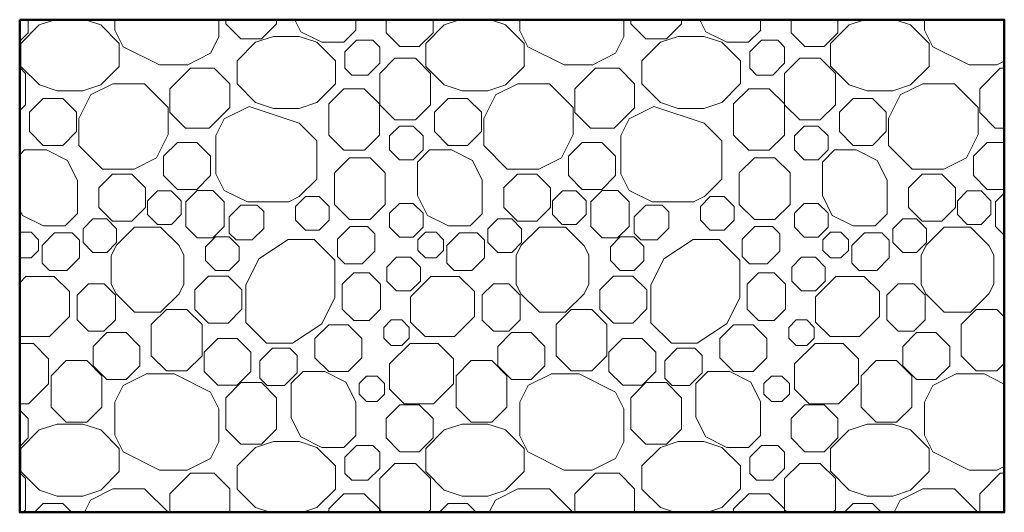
# Model space of a CAD drawing. Header units: millimetres. Extents: x -33711 to 544341, y -222428 to 596511.
# Tile 350 of 656: x 250765 to 252769, y -5319 to -4317. Entities that reach past the tile are written whole.
import ezdxf

# ---------------------------------------------------------------- set-up
doc = ezdxf.new("R2010")
doc.units = ezdxf.units.MM
doc.layers.add('IN_C_TLUSTA', color=5, linetype='Continuous', lineweight=50)
doc.layers.add('IN_SRAFY', color=8, linetype='Continuous', lineweight=9)

msp = doc.modelspace()

# ---------------------------------------------------------------- hatches: boundary and pattern name
at = {"layer": 'IN_SRAFY'}
h = msp.add_hatch(dxfattribs=at)
h.set_pattern_fill('LIAPOR', color=256, scale=62.5, pattern_type=2)
h.set_pattern_definition([(90, (276942, 16702), (-824.122, 3e-13), [28.284, -795.838]), (90, (276873.7, 16702), (-824.122, 3e-13), [28.284, -795.838]), (180, (276922, 16750.3), (-3e-13, -824.122), [28.284, -795.838]), (180, (276922, 16682), (-3e-13, -824.122), [28.284, -795.838]), (135, (276942, 16730.3), (-824.122, 4e-07), [28.284, -1137.2]), (135, (276893.7, 16682.04), (-824.122, 4e-07), [28.284, -1137.2]), (225, (276942, 16702.04), (-4e-07, -824.122), [28.284, -1137.2]), (225, (276893.7, 16750.3), (-4e-07, -824.122), [28.284, -1137.2]), (90, (276640.8, 16713.5), (-824.122, 3e-13), [28.284, -795.838]), (90, (276572.5, 16713.5), (-824.122, 3e-13), [28.284, -795.838]), (180, (276620.8, 16761.8), (-3e-13, -824.122), [28.284, -795.838]), (180, (276620.8, 16693.5), (-3e-13, -824.122), [28.284, -795.838]), (135, (276640.8, 16741.8), (-824.122, 4e-07), [28.284, -1137.2]), (135, (276592.5, 16693.54), (-824.122, 4e-07), [28.284, -1137.2]), (225, (276640.8, 16713.54), (-4e-07, -824.122), [28.284, -1137.2]), (225, (276592.5, 16761.8), (-4e-07, -824.122), [28.284, -1137.2]), (90, (276758.7, 17444.15), (-824.122, 3e-13), [28.284, -795.838]), (90, (276690.45, 17444.15), (-824.122, 3e-13), [28.284, -795.838]), (180, (276738.7, 17424.15), (-3e-13, -824.122), [28.284, -795.838]), (180, (276738.7, 17492.4), (-3e-13, -824.122), [28.284, -795.838]), (135, (276758.74, 17472.43), (-824.122, 4e-07), [28.284, -1137.2]), (135, (276710.45, 17424.15), (-824.122, 4e-07), [28.284, -1137.2]), (225, (276758.74, 17444.15), (-4e-07, -824.122), [28.284, -1137.2]), (225, (276710.45, 17492.43), (-4e-07, -824.122), [28.284, -1137.2]), (90, (276309.1, 16687.96), (-824.122, 3e-13), [28.284, -795.838]), (90, (276240.8, 16687.96), (-824.122, 3e-13), [28.284, -795.838]), (180, (276289.1, 16667.96), (-3e-13, -824.122), [28.284, -795.838]), (180, (276289.1, 16736.2), (-3e-13, -824.122), [28.284, -795.838]), (135, (276309.1, 16716.24), (-824.122, 4e-07), [28.284, -1137.2]), (135, (276260.8, 16667.96), (-824.122, 4e-07), [28.284, -1137.2]), (225, (276309.1, 16687.96), (-4e-07, -824.122), [28.284, -1137.2]), (225, (276260.8, 16736.24), (-4e-07, -824.122), [28.284, -1137.2]), (90, (276309.1, 16845.2), (-824.122, 3e-13), [28.284, -795.838]), (90, (276240.8, 16845.2), (-824.122, 3e-13), [28.284, -795.838]), (180, (276289.1, 16825.2), (-3e-13, -824.122), [28.284, -795.838]), (180, (276289.1, 16893.5), (-3e-13, -824.122), [28.284, -795.838]), (135, (276309.1, 16873.5), (-824.122, 4e-07), [28.284, -1137.2]), (135, (276260.8, 16825.2), (-824.122, 4e-07), [28.284, -1137.2]), (225, (276309.1, 16845.2), (-4e-07, -824.122), [28.284, -1137.2]), (225, (276260.8, 16893.5), (-4e-07, -824.122), [28.284, -1137.2]), (90, (276303.5, 17402.5), (-824.122, 3e-13), [28.284, -795.838]), (90, (276235.2, 17402.5), (-824.122, 3e-13), [28.284, -795.838]), (180, (276283.5, 17382.5), (-3e-13, -824.122), [28.284, -795.838]), (180, (276283.5, 17450.8), (-3e-13, -824.122), [28.284, -795.838]), (135, (276303.5, 17430.76), (-824.122, 4e-07), [28.284, -1137.2]), (135, (276255.24, 17382.5), (-824.122, 4e-07), [28.284, -1137.2]), (225, (276303.5, 17402.5), (-4e-07, -824.122), [28.284, -1137.2]), (225, (276255.24, 17450.76), (-4e-07, -824.122), [28.284, -1137.2]), (90, (276509.4, 17480.7), (-824.122, 3e-13), [28.284, -795.838]), (90, (276441.1, 17480.7), (-824.122, 3e-13), [28.284, -795.838]), (180, (276489.4, 17460.7), (-3e-13, -824.122), [28.284, -795.838]), (180, (276489.4, 17529), (-3e-13, -824.122), [28.284, -795.838]), (135, (276509.4, 17509), (-824.122, 4e-07), [28.284, -1137.2]), (135, (276461.1, 17460.7), (-824.122, 4e-07), [28.284, -1137.2]), (225, (276509.4, 17480.7), (-4e-07, -824.122), [28.284, -1137.2]), (225, (276461.1, 17529), (-4e-07, -824.122), [28.284, -1137.2]), (90, (277054.8, 17172.4), (-824.122, 3e-13), [21.534, -802.588]), (90, (277002.8, 17172.4), (-824.122, 3e-13), [21.534, -802.588]), (180, (277039.6, 17157.2), (-3e-13, -824.122), [21.534, -802.588]), (180, (277039.6, 17209.2), (-3e-13, -824.122), [21.534, -802.588]), (135, (277054.8, 17193.97), (9e-07, 824.122), [21.534, -1143.95]), (135, (277018.03, 17157.2), (9e-07, 824.122), [21.534, -1143.95]), (225, (277054.8, 17172.43), (-824.122, 9e-07), [21.534, -1143.95]), (225, (277018.03, 17209.2), (-824.122, 9e-07), [21.534, -1143.95]), (90, (276281.05, 17286.6), (-824.122, 3e-13), [21.534, -802.588]), (90, (276229.1, 17286.6), (-824.122, 3e-13), [21.534, -802.588]), (180, (276265.8, 17271.4), (-3e-13, -824.122), [21.534, -802.588]), (180, (276265.8, 17323.4), (-3e-13, -824.122), [21.534, -802.588]), (135, (276281.05, 17308.15), (9e-07, 824.122), [21.534, -1143.95]), (135, (276244.3, 17271.4), (9e-07, 824.122), [21.534, -1143.95]), (225, (276281.05, 17286.6), (-824.122, 9e-07), [21.534, -1143.95]), (225, (276244.3, 17323.4), (-824.122, 9e-07), [21.534, -1143.95]), (90, (276350.7, 17464.95), (-824.122, 3e-13), [21.534, -802.588]), (90, (276298.7, 17464.95), (-824.122, 3e-13), [21.534, -802.588]), (180, (276335.5, 17449.7), (-3e-13, -824.122), [21.534, -802.588]), (180, (276335.5, 17501.7), (-3e-13, -824.122), [21.534, -802.588]), (135, (276350.7, 17486.5), (9e-07, 824.122), [21.534, -1143.95]), (135, (276313.9, 17449.7), (9e-07, 824.122), [21.534, -1143.95]), (225, (276350.7, 17464.95), (-824.122, 9e-07), [21.534, -1143.95]), (225, (276313.9, 17501.7), (-824.122, 9e-07), [21.534, -1143.95]), (90, (276700.6, 16792.8), (-824.122, 3e-13), [39.537, -784.585]), (90, (276605.2, 16792.8), (-824.122, 3e-13), [39.537, -784.585]), (180, (276672.7, 16764.85), (-3e-13, -824.122), [39.537, -784.585]), (180, (276672.7, 16860.3), (-3e-13, -824.122), [39.537, -784.585]), (135, (276700.64, 16832.35), (-824.122, -4e-07), [39.537, -1125.948]), (135, (276633.15, 16764.85), (-824.122, -4e-07), [39.537, -1125.948]), (225, (276700.64, 16792.8), (4e-07, -824.122), [39.537, -1125.948]), (225, (276633.15, 16860.3), (4e-07, -824.122), [39.537, -1125.948]), (90, (276568.55, 16728.2), (-824.122, 3e-13), [39.537, -784.585]), (90, (276473.1, 16728.2), (-824.122, 3e-13), [39.537, -784.585]), (180, (276540.6, 16700.2), (-3e-13, -824.122), [39.537, -784.585]), (180, (276540.6, 16795.7), (-3e-13, -824.122), [39.537, -784.585]), (135, (276568.55, 16767.73), (-824.122, -4e-07), [39.537, -1125.948]), (135, (276501.05, 16700.24), (-824.122, -4e-07), [39.537, -1125.948]), (225, (276568.55, 16728.2), (4e-07, -824.122), [39.537, -1125.948]), (225, (276501.05, 16795.7), (4e-07, -824.122), [39.537, -1125.948]), (90, (276427.7, 16882.3), (-824.122, 3e-13), [39.537, -784.585]), (90, (276332.2, 16882.3), (-824.122, 3e-13), [39.537, -784.585]), (180, (276399.7, 16854.4), (-3e-13, -824.122), [39.537, -784.585]), (180, (276399.7, 16949.8), (-3e-13, -824.122), [39.537, -784.585]), (135, (276427.7, 16921.87), (-824.122, -4e-07), [39.537, -1125.948]), (135, (276360.2, 16854.4), (-824.122, -4e-07), [39.537, -1125.948]), (225, (276427.7, 16882.33), (4e-07, -824.122), [39.537, -1125.948]), (225, (276360.2, 16949.8), (4e-07, -824.122), [39.537, -1125.948]), (90, (277008.6, 17246.2), (-824.122, 3e-13), [39.537, -784.585]), (90, (276913.2, 17246.2), (-824.122, 3e-13), [39.537, -784.585]), (180, (276980.66, 17218.2), (-3e-13, -824.122), [39.537, -784.585]), (180, (276980.66, 17313.65), (-3e-13, -824.122), [39.537, -784.585]), (135, (277008.6, 17285.7), (-824.122, -4e-07), [39.537, -1125.948]), (135, (276941.1, 17218.2), (-824.122, -4e-07), [39.537, -1125.948]), (225, (277008.6, 17246.16), (4e-07, -824.122), [39.537, -1125.948]), (225, (276941.1, 17313.65), (4e-07, -824.122), [39.537, -1125.948]), (90, (276782.8, 17218.44), (-824.122, 3e-13), [39.537, -784.585]), (90, (276687.4, 17218.44), (-824.122, 3e-13), [39.537, -784.585]), (180, (276754.86, 17190.5), (-3e-13, -824.122), [39.537, -784.585]), (180, (276754.86, 17285.9), (-3e-13, -824.122), [39.537, -784.585]), (135, (276782.8, 17258), (-824.122, -4e-07), [39.537, -1125.948]), (135, (276715.3, 17190.5), (-824.122, -4e-07), [39.537, -1125.948]), (225, (276782.8, 17218.44), (4e-07, -824.122), [39.537, -1125.948]), (225, (276715.3, 17285.94), (4e-07, -824.122), [39.537, -1125.948]), (90, (276764.15, 17345), (-824.122, 3e-13), [39.537, -784.585]), (90, (276668.7, 17345), (-824.122, 3e-13), [39.537, -784.585]), (180, (276736.2, 17317), (-3e-13, -824.122), [39.537, -784.585]), (180, (276736.2, 17412.5), (-3e-13, -824.122), [39.537, -784.585]), (135, (276764.15, 17384.5), (-824.122, -4e-07), [39.537, -1125.948]), (135, (276696.66, 17317), (-824.122, -4e-07), [39.537, -1125.948]), (225, (276764.15, 17345), (4e-07, -824.122), [39.537, -1125.948]), (225, (276696.66, 17412.47), (4e-07, -824.122), [39.537, -1125.948]), (90, (276556.8, 17230.14), (-824.122, 3e-13), [39.537, -784.585]), (90, (276461.4, 17230.14), (-824.122, 3e-13), [39.537, -784.585]), (180, (276528.9, 17202.2), (-3e-13, -824.122), [39.537, -784.585]), (180, (276528.9, 17297.6), (-3e-13, -824.122), [39.537, -784.585]), (135, (276556.84, 17269.7), (-824.122, -4e-07), [39.537, -1125.948]), (135, (276489.35, 17202.2), (-824.122, -4e-07), [39.537, -1125.948]), (225, (276556.84, 17230.14), (4e-07, -824.122), [39.537, -1125.948]), (225, (276489.35, 17297.64), (4e-07, -824.122), [39.537, -1125.948]), (90, (276329.3, 17083.4), (-824.122, 3e-13), [39.537, -784.585]), (90, (276233.9, 17083.4), (-824.122, 3e-13), [39.537, -784.585]), (180, (276301.4, 17055.4), (-3e-13, -824.122), [39.537, -784.585]), (180, (276301.4, 17150.85), (-3e-13, -824.122), [39.537, -784.585]), (135, (276329.3, 17122.9), (-824.122, -4e-07), [39.537, -1125.948]), (135, (276261.8, 17055.4), (-824.122, -4e-07), [39.537, -1125.948]), (225, (276329.3, 17083.36), (4e-07, -824.122), [39.537, -1125.948]), (225, (276261.8, 17150.85), (4e-07, -824.122), [39.537, -1125.948]), (90, (276324.05, 16937), (-824.122, 3e-13), [63.766, -760.356]), (90, (276220.8, 16937), (-824.122, 3e-13), [63.766, -760.356]), (180, (276293.3, 16906.25), (-3e-13, -824.122), [41.783, -782.34]), (180, (276293.3, 17031.5), (-3e-13, -824.122), [41.783, -782.34]), (135, (276324.05, 17000.74), (-824.122, -4e-07), [43.451, -1122.033]), (135, (276251.54, 16906.25), (-824.122, -4e-07), [43.451, -1122.033]), (225, (276324.05, 16937), (4e-07, -824.122), [43.451, -1122.033]), (225, (276251.54, 17031.47), (4e-07, -824.122), [43.451, -1122.033]), (90, (277055.9, 16734.4), (-824.122, 3e-13), [63.766, -760.356]), (90, (276952.7, 16734.4), (-824.122, 3e-13), [63.766, -760.356]), (180, (277025.2, 16703.7), (-3e-13, -824.122), [41.783, -782.34]), (180, (277025.2, 16828.9), (-3e-13, -824.122), [41.783, -782.34]), (135, (277055.94, 16798.17), (-824.122, -4e-07), [43.451, -1122.033]), (135, (276983.4, 16703.7), (-824.122, -4e-07), [43.451, -1122.033]), (225, (277055.94, 16734.4), (4e-07, -824.122), [43.451, -1122.033]), (225, (276983.4, 16828.9), (4e-07, -824.122), [43.451, -1122.033]), (90, (277044.35, 16875.1), (-824.122, 3e-13), [63.766, -760.356]), (90, (276941.1, 16875.1), (-824.122, 3e-13), [63.766, -760.356]), (180, (277013.6, 16844.4), (-3e-13, -824.122), [41.783, -782.34]), (180, (277013.6, 16969.6), (-3e-13, -824.122), [41.783, -782.34]), (135, (277044.35, 16938.86), (-824.122, -4e-07), [43.451, -1122.033]), (135, (276971.84, 16844.4), (-824.122, -4e-07), [43.451, -1122.033]), (225, (277044.35, 16875.1), (4e-07, -824.122), [43.451, -1122.033]), (225, (276971.84, 16969.6), (4e-07, -824.122), [43.451, -1122.033]), (90, (276835, 17101.5), (-824.122, 3e-13), [63.766, -760.356]), (90, (276731.7, 17101.5), (-824.122, 3e-13), [63.766, -760.356]), (180, (276804.2, 17070.8), (-3e-13, -824.122), [41.783, -782.34]), (180, (276804.2, 17196), (-3e-13, -824.122), [41.783, -782.34]), (135, (276834.96, 17165.25), (-824.122, -4e-07), [43.451, -1122.033]), (135, (276762.45, 17070.76), (-824.122, -4e-07), [43.451, -1122.033]), (225, (276834.96, 17101.5), (4e-07, -824.122), [43.451, -1122.033]), (225, (276762.45, 17196), (4e-07, -824.122), [43.451, -1122.033]), (90, (276683.3, 17250.4), (-824.122, 3e-13), [63.766, -760.356]), (90, (276580.1, 17250.4), (-824.122, 3e-13), [63.766, -760.356]), (180, (276652.6, 17219.7), (-3e-13, -824.122), [41.783, -782.34]), (180, (276652.6, 17344.9), (-3e-13, -824.122), [41.783, -782.34]), (135, (276683.34, 17314.15), (-824.122, -4e-07), [43.451, -1122.033]), (135, (276610.8, 17219.66), (-824.122, -4e-07), [43.451, -1122.033]), (225, (276683.34, 17250.4), (4e-07, -824.122), [43.451, -1122.033]), (225, (276610.8, 17344.9), (4e-07, -824.122), [43.451, -1122.033]), (90, (276479.5, 17146.2), (-824.122, 3e-13), [63.766, -760.356]), (90, (276376.3, 17146.2), (-824.122, 3e-13), [63.766, -760.356]), (180, (276448.8, 17115.5), (-3e-13, -824.122), [41.783, -782.34]), (180, (276448.8, 17240.7), (-3e-13, -824.122), [41.783, -782.34]), (135, (276479.53, 17210), (-824.122, -4e-07), [43.451, -1122.033]), (135, (276407, 17115.5), (-824.122, -4e-07), [43.451, -1122.033]), (225, (276479.53, 17146.2), (4e-07, -824.122), [43.451, -1122.033]), (225, (276407, 17240.7), (4e-07, -824.122), [43.451, -1122.033]), (90, (276809.4, 16686), (-824.122, 3e-13), [33.093, -791.029]), (90, (276738.6, 16676), (-824.122, 3e-13), [33.093, -791.029]), (180, (276785.6, 16662.2), (-3e-13, -824.122), [33.093, -791.029]), (180, (276795.6, 16733), (-3e-13, -824.122), [33.093, -791.029]), (135, (276809.43, 16719.1), (-824.122, -4e-07), [19.614, -1145.87]), (135, (276752.5, 16662.17), (-824.122, -4e-07), [19.614, -1145.87]), (225, (276809.43, 16686), (-9e-07, -824.122), [33.724, -1131.76]), (225, (276762.47, 16733), (-9e-07, -824.122), [33.724, -1131.76]), (90, (277044.9, 17021.3), (-824.122, 3e-13), [33.093, -791.029]), (90, (276974.1, 17011.3), (-824.122, 3e-13), [33.093, -791.029]), (180, (277021.1, 16997.4), (-3e-13, -824.122), [33.093, -791.029]), (180, (277031.05, 17068.25), (-3e-13, -824.122), [33.093, -791.029]), (135, (277044.9, 17054.4), (-824.122, -4e-07), [19.614, -1145.87]), (135, (276988, 16997.44), (-824.122, -4e-07), [19.614, -1145.87]), (225, (277044.9, 17021.3), (-9e-07, -824.122), [33.724, -1131.76]), (225, (276997.96, 17068.25), (-9e-07, -824.122), [33.724, -1131.76]), (90, (277046.75, 17345.6), (-824.122, 3e-13), [50.291, -773.83]), (90, (276968.7, 17345.6), (-824.122, 3e-13), [50.291, -773.83]), (180, (277023.5, 17322.34), (-3e-13, -824.122), [31.587, -792.535]), (180, (277023.5, 17419.1), (-3e-13, -824.122), [31.587, -792.535]), (135, (277046.75, 17395.86), (-824.122, -4e-07), [32.849, -1132.636]), (135, (276991.94, 17322.34), (-824.122, -4e-07), [32.849, -1132.636]), (225, (277046.75, 17345.57), (4e-07, -824.122), [32.849, -1132.636]), (225, (276991.94, 17419.1), (4e-07, -824.122), [32.849, -1132.636]), (90, (276728.3, 16689.4), (-824.122, 3e-13), [50.291, -773.83]), (90, (276650.3, 16689.4), (-824.122, 3e-13), [50.291, -773.83]), (180, (276705.1, 16666.15), (-3e-13, -824.122), [31.587, -792.535]), (180, (276705.1, 16762.9), (-3e-13, -824.122), [31.587, -792.535]), (135, (276728.34, 16739.67), (-824.122, -4e-07), [32.849, -1132.636]), (135, (276673.5, 16666.15), (-824.122, -4e-07), [32.849, -1132.636]), (225, (276728.34, 16689.4), (4e-07, -824.122), [32.849, -1132.636]), (225, (276673.5, 16762.9), (4e-07, -824.122), [32.849, -1132.636]), (90, (276507, 17323.55), (-824.122, 3e-13), [50.291, -773.83]), (90, (276429, 17323.55), (-824.122, 3e-13), [50.291, -773.83]), (180, (276483.8, 17300.3), (-3e-13, -824.122), [31.587, -792.535]), (180, (276483.8, 17397.1), (-3e-13, -824.122), [31.587, -792.535]), (135, (276507, 17373.84), (-824.122, -4e-07), [32.849, -1132.636]), (135, (276452.2, 17300.3), (-824.122, -4e-07), [32.849, -1132.636]), (225, (276507, 17323.55), (4e-07, -824.122), [32.849, -1132.636]), (225, (276452.2, 17397.1), (4e-07, -824.122), [32.849, -1132.636]), (90, (277035, 17463.1), (-824.122, 3e-13), [35.592, -788.53]), (90, (276958.8, 17452.3), (-824.122, 3e-13), [35.592, -788.53]), (180, (277009.3, 17437.4), (-3e-13, -824.122), [35.592, -788.53]), (180, (277020.05, 17513.6), (-3e-13, -824.122), [35.592, -788.53]), (135, (277034.96, 17498.65), (-824.122, 9e-07), [21.095, -1144.39]), (135, (276973.7, 17437.4), (-824.122, 9e-07), [21.095, -1144.39]), (225, (277034.96, 17463.06), (4e-07, -824.122), [36.271, -1129.213]), (225, (276984.45, 17513.6), (4e-07, -824.122), [36.271, -1129.213]), (90, (276877, 17215.56), (-824.122, 3e-13), [35.592, -788.53]), (90, (276800.8, 17204.8), (-824.122, 3e-13), [35.592, -788.53]), (180, (276851.3, 17189.9), (-3e-13, -824.122), [35.592, -788.53]), (180, (276862.05, 17266.1), (-3e-13, -824.122), [35.592, -788.53]), (135, (276876.96, 17251.15), (-824.122, 9e-07), [21.095, -1144.39]), (135, (276815.7, 17189.9), (-824.122, 9e-07), [21.095, -1144.39]), (225, (276876.96, 17215.56), (4e-07, -824.122), [36.271, -1129.213]), (225, (276826.45, 17266.07), (4e-07, -824.122), [36.271, -1129.213]), (90, (276433.8, 17449.8), (-824.122, 3e-13), [35.592, -788.53]), (90, (276357.6, 17439.05), (-824.122, 3e-13), [35.592, -788.53]), (180, (276408.1, 17424.1), (-3e-13, -824.122), [35.592, -788.53]), (180, (276418.9, 17500.3), (-3e-13, -824.122), [35.592, -788.53]), (135, (276433.8, 17485.37), (-824.122, 9e-07), [21.095, -1144.39]), (135, (276372.54, 17424.1), (-824.122, 9e-07), [21.095, -1144.39]), (225, (276433.8, 17449.8), (4e-07, -824.122), [36.271, -1129.213]), (225, (276383.3, 17500.3), (4e-07, -824.122), [36.271, -1129.213]), (90, (276505.7, 17088.7), (-824.122, 3e-13), [67.25, -756.872]), (90, (276717.5, 17075.5), (-824.122, 3e-13), [67.25, -756.872]), (63.435, (276505.7, 17156), (-1648.24, 824.12), [37.83, -1804.96]), (63.435, (276505.7, 17980), (-1648.24, 824.12), [37.83, -1804.96]), (63.435, (276505.7, 18804.2), (-1648.24, 824.12), [37.83, -1804.96]), (63.435, (276505.7, 19628.3), (-1648.24, 824.12), [37.83, -1804.96]), (63.435, (276505.7, 20452.4), (-1648.24, 824.12), [37.83, -1804.96]), (26.565, (276522.6, 17189.8), (-824.12, 1648.24), [53.19, -1789.61]), (26.565, (276522.6, 18013.9), (-824.12, 1648.24), [53.19, -1789.61]), (26.565, (276522.6, 18838), (-824.12, 1648.24), [53.19, -1789.61]), (26.565, (276522.6, 19662.1), (-824.12, 1648.24), [53.19, -1789.605]), (26.565, (276522.6, 20486.2), (-824.12, 1648.24), [53.19, -1789.605]), (243.435, (276717.5, 17075.5), (1648.24, -824.12), [37.83, -1804.96]), (243.435, (276717.5, 17899.6), (1648.24, -824.12), [37.83, -1804.96]), (243.435, (276717.5, 18723.7), (1648.24, -824.12), [37.83, -1804.96]), (243.435, (276717.5, 19547.9), (1648.24, -824.12), [37.83, -1804.96]), (243.435, (276717.5, 20372), (1648.24, -824.12), [37.83, -1804.96]), (206.565, (276700.6, 17041.6), (824.12, -1648.24), [53.19, -1789.61]), (206.565, (276700.6, 17865.8), (824.12, -1648.24), [53.19, -1789.61]), (206.565, (276700.6, 18689.9), (824.12, -1648.24), [53.19, -1789.61]), (206.565, (276700.6, 19514), (824.12, -1648.24), [53.19, -1789.605]), (206.565, (276700.6, 20338.1), (824.12, -1648.24), [53.19, -1789.605]), (116.565, (276717.5, 17142.7), (-1648.24, -824.12), [37.83, -1804.96]), (116.565, (276717.5, 17966.9), (-1648.24, -824.12), [37.83, -1804.96]), (116.565, (276717.5, 18791), (-1648.24, -824.12), [37.83, -1804.96]), (116.565, (276717.5, 19615.1), (-1648.24, -824.12), [37.83, -1804.96]), (116.565, (276717.5, 20439.2), (-1648.24, -824.12), [37.83, -1804.96]), (180, (276653, 17017.9), (-3e-13, -824.122), [56.546, -767.576]), (360, (276570.1, 17213.5), (2e-13, 824.122), [56.546, -767.576]), (153.435, (276700.6, 17176.6), (-824.12, -1648.24), [82.66, -1760.135]), (153.435, (276700.6, 18000.7), (-824.12, -1648.24), [82.66, -1760.135]), (153.435, (276700.6, 18824.8), (-824.12, -1648.24), [82.66, -1760.135]), (153.435, (276700.6, 19649), (-824.12, -1648.24), [82.66, -1760.135]), (153.435, (276700.6, 20473), (-824.12, -1648.24), [82.66, -1760.135]), (153.435, (276596.5, 17017.9), (-824.12, -1648.24), [82.66, -1760.135]), (153.435, (276596.5, 17842), (-824.12, -1648.24), [82.66, -1760.135]), (153.435, (276596.5, 18666.1), (-824.12, -1648.24), [82.66, -1760.135]), (153.435, (276596.5, 19490.2), (-824.12, -1648.24), [82.66, -1760.135]), (153.435, (276596.5, 20314.3), (-824.12, -1648.24), [82.66, -1760.135]), (116.565, (276522.6, 17054.8), (-1648.24, -824.12), [37.83, -1804.96]), (116.565, (276522.5, 17879), (-1648.24, -824.12), [37.83, -1804.96]), (116.565, (276522.5, 18703), (-1648.24, -824.12), [37.83, -1804.96]), (116.565, (276522.5, 19527.2), (-1648.24, -824.12), [37.83, -1804.96]), (116.565, (276522.5, 20351.3), (-1648.24, -824.12), [37.83, -1804.96]), (90, (276711.7, 16796.5), (-824.122, 3e-13), [78.088, -746.034]), (90, (276916.8, 16785.75), (-824.122, 3e-13), [78.088, -746.034]), (63.435, (275887.5, 16874.6), (-1648.24, 824.12), [37.83, -1804.96]), (63.435, (275887.5, 17698.7), (-1648.24, 824.12), [37.83, -1804.96]), (63.435, (275887.5, 18522.8), (-1648.24, 824.12), [37.83, -1804.96]), (63.435, (275887.5, 19347), (-1648.24, 824.12), [37.83, -1804.96]), (63.435, (275887.5, 20171), (-1648.24, 824.12), [37.83, -1804.96]), (26.565, (276728.6, 16908.4), (-824.12, 1648.24), [56.25, -1786.54]), (26.565, (276728.6, 17732.6), (-824.12, 1648.24), [56.25, -1786.54]), (26.565, (276728.6, 18556.7), (-824.12, 1648.24), [56.25, -1786.54]), (26.565, (276728.6, 19380.8), (-824.12, 1648.24), [56.25, -1786.54]), (26.565, (276728.6, 20205), (-824.12, 1648.24), [56.25, -1786.54]), (341.565, (276779, 16933.6), (824.12, 2472.37), [107.73, -2498.37]), (341.565, (276779, 17757.7), (824.12, 2472.37), [107.73, -2498.37]), (341.565, (276779, 18581.8), (824.12, 2472.37), [107.73, -2498.37]), (341.565, (276779, 19406), (824.12, 2472.37), [107.73, -2498.37]), (341.565, (276779, 20230), (824.12, 2472.37), [107.73, -2498.37]), (341.565, (276779, 21054.2), (824.12, 2472.37), [107.73, -2498.37]), (341.565, (276779, 21878.3), (824.12, 2472.37), [107.73, -2498.37]), (341.565, (276779, 22702.4), (824.12, 2472.37), [107.73, -2498.37]), (341.565, (277603, 17757.7), (824.12, 2472.37), [107.73, -2498.37]), (341.565, (277603, 18581.8), (824.12, 2472.37), [107.73, -2498.37]), (135, (276916.8, 16863.8), (-824.122, -824.122), [50.474, -1115.01]), (135, (276916.8, 17688), (-824.122, -824.122), [50.474, -1115.01]), (225, (276916.8, 16785.7), (824.122, -824.122), [50.474, -1115.01]), (225, (276916.8, 17609.9), (824.122, -824.122), [50.474, -1115.01]), (296.565, (276711.7, 16796.5), (824.122, -6e-05), [37.68, -1805.114]), (296.565, (276711.7, 17620.6), (824.122, -6e-05), [37.68, -1805.114]), (333.435, (276728.5, 16762.8), (-5e-05, 824.122), [52.542, -1790.25]), (333.435, (275904.4, 16762.8), (-5e-05, 824.122), [52.542, -1790.25]), (360, (276775.5, 16739.3), (2e-13, 824.122), [84.105, -740.017]), (26.565, (276859.6, 16739.3), (-824.122, 824.122), [24.02, -1818.77]), (26.565, (276035.5, 16739.3), (-824.122, 824.122), [24.02, -1818.77]), (26.565, (276035.5, 15915.2), (-824.122, 824.122), [24.02, -1818.77]), (90, (276314.5, 17014.86), (-824.122, 3e-13), [47.065, -777.057]), (90, (276514.8, 17014.86), (-824.122, 3e-13), [47.065, -777.057]), (45, (276314.5, 17061.9), (1e-13, 824.122), [53.228, -1112.257]), (315, (276477.13, 17099.56), (824.122, -4e-13), [53.228, -1112.257]), (315, (275490.4, 16190.73), (824.122, -4e-13), [53.228, -1112.257]), (45, (276477.13, 16977.2), (1e-13, 824.122), [53.228, -1112.257]), (18.435, (276352.15, 17099.56), (0.0009, 824.122), [38.32, -2567.78]), (18.435, (275528, 17099.56), (0.0009, 824.122), [38.32, -2567.78]), (18.435, (277176.3, 16275.4), (0.0009, 824.122), [38.32, -2567.78]), (341.565, (276352.15, 16977.2), (6e-06, 824.122), [38.32, -2567.78]), (341.565, (278000.4, 16153.1), (6e-06, 824.122), [38.32, -2567.78]), (341.565, (277176.3, 16153.1), (6e-06, 824.122), [38.32, -2567.78]), (360, (276388.5, 17111.7), (2e-13, 824.122), [52.272, -771.85]), (360, (276388.5, 16965.1), (2e-13, 824.122), [52.272, -771.85]), (18.435, (276440.8, 16965.1), (0.0009, 824.122), [38.32, -2567.78]), (18.435, (278089, 16965.1), (0.0009, 824.122), [38.32, -2567.78]), (18.435, (277264.9, 16965.1), (0.0009, 824.122), [38.32, -2567.78]), (341.565, (276440.8, 17111.7), (4e-07, 824.122), [38.32, -2567.78]), (341.565, (277264.9, 17111.7), (4e-07, 824.122), [38.32, -2567.78]), (341.565, (278089, 17111.7), (4e-07, 824.122), [38.32, -2567.78]), (90, (276754.5, 16979.3), (-824.122, 3e-13), [47.065, -777.057]), (90, (276954.8, 16979.3), (-824.122, 3e-13), [47.065, -777.057]), (45, (276754.5, 17026.4), (1e-13, 824.122), [53.228, -1112.257]), (315, (276754.5, 16979.3), (824.122, -4e-13), [53.228, -1112.257]), (315, (276917.14, 17064), (824.122, -4e-13), [53.228, -1112.257]), (45, (276917.14, 16941.7), (1e-13, 824.122), [53.228, -1112.257]), (18.435, (276792.16, 17064), (0.0009, 824.122), [38.32, -2567.78]), (18.435, (277616.3, 17064), (0.0009, 824.122), [38.32, -2567.78]), (18.435, (278440.4, 17064), (0.0009, 824.122), [38.32, -2567.78]), (341.565, (276792.16, 16941.7), (6e-06, 824.122), [38.32, -2567.78]), (341.565, (277616.3, 16941.7), (6e-06, 824.122), [38.32, -2567.78]), (341.565, (278440.4, 16941.7), (6e-06, 824.122), [38.32, -2567.78]), (360, (276828.5, 17076.1), (2e-13, 824.122), [52.272, -771.85]), (360, (276828.5, 16929.56), (2e-13, 824.122), [52.272, -771.85]), (18.435, (276880.8, 16929.56), (0.0009, 824.122), [38.32, -2567.78]), (18.435, (277704.9, 16929.56), (0.0009, 824.122), [38.32, -2567.78]), (18.435, (278529, 16929.56), (0.0009, 824.122), [38.32, -2567.78]), (341.565, (276880.8, 17076.1), (4e-07, 824.122), [38.32, -2567.78]), (341.565, (277704.9, 17076.1), (4e-07, 824.122), [38.32, -2567.78]), (341.565, (278529, 17076.1), (4e-07, 824.122), [38.32, -2567.78]), (90, (276241.05, 17182.5), (-824.122, 3e-13), [51.293, -772.829]), (90, (276371.1, 17193.55), (-824.122, 3e-13), [50.894, -773.228]), (180, (276330.3, 17152.8), (-3e-13, -824.122), [59.57, -764.552]), (180, (276340, 17275.5), (-3e-13, -824.122), [57.27, -766.851]), (225, (276371.07, 17193.55), (-3e-13, -824.122), [57.604, -1107.88]), (225, (276282.7, 17275.5), (-3e-13, -824.122), [58.948, -1106.536]), (135, (276371.07, 17244.44), (-824.122, 3e-13), [43.94, -1121.545]), (135, (276270.77, 17152.8), (-824.122, 3e-13), [42.031, -1123.453]), (90, (277237.84, 17330.1), (-824.122, 3e-13), [51.293, -772.829]), (90, (277107.8, 17319.1), (-824.122, 3e-13), [50.894, -773.228]), (180, (277197.1, 17289.4), (-3e-13, -824.122), [59.57, -764.552]), (180, (277206.8, 17412.1), (-3e-13, -824.122), [57.27, -766.851]), (225, (277237.84, 17330.1), (-3e-13, -824.122), [57.604, -1107.88]), (225, (277149.5, 17412.1), (-3e-13, -824.122), [58.948, -1106.536]), (135, (277237.84, 17381), (-824.122, 3e-13), [43.94, -1121.545]), (135, (277137.54, 17289.4), (-824.122, 3e-13), [42.031, -1123.453]), (90, (276996.15, 17088.6), (-824.122, 3e-13), [68.261, -755.86]), (90, (276864.4, 17125.6), (-824.122, 3e-13), [68.261, -755.86]), (180, (276971.6, 17064), (-3e-13, -824.122), [44.367, -779.756]), (180, (276933.3, 17218.4), (-3e-13, -824.122), [44.367, -779.756]), (225, (276996.2, 17088.6), (824.122, -824.122), [34.698, -1130.787]), (225, (276888.9, 17218.4), (824.122, -824.122), [34.698, -1130.787]), (225, (276172, 17088.6), (824.122, -824.122), [34.698, -1130.787]), (225, (276064.8, 17218.4), (824.122, -824.122), [34.698, -1130.787]), (116.565, (276996.15, 17156.8), (-824.122, -3e-05), [44.996, -1797.797]), (116.565, (276996.15, 17980.95), (-824.122, -3e-05), [44.996, -1797.797]), (116.565, (276884.5, 17085.4), (-824.122, -3e-05), [44.996, -1797.797]), (116.565, (276884.5, 17909.5), (-824.122, -3e-05), [44.996, -1797.797]), (153.435, (276976.03, 17197.07), (-824.122, -3e-05), [47.767, -1795.026]), (153.435, (276927.25, 17064.03), (-824.122, -3e-05), [47.767, -1795.026]), (90, (276429.5, 16715.2), (-824.122, 3e-13), [68.261, -755.86]), (90, (276297.7, 16752.24), (-824.122, 3e-13), [68.261, -755.86]), (180, (276404.94, 16690.6), (-3e-13, -824.122), [44.367, -779.756]), (180, (276366.6, 16845), (-3e-13, -824.122), [44.367, -779.756]), (225, (276429.5, 16715.2), (824.122, -824.122), [34.698, -1130.787]), (225, (276322.3, 16845), (824.122, -824.122), [34.698, -1130.787]), (225, (276429.5, 17539.3), (824.122, -824.122), [34.698, -1130.787]), (225, (276322.3, 17669.2), (824.122, -824.122), [34.698, -1130.787]), (116.565, (276429.5, 16783.4), (-824.122, -3e-05), [44.996, -1797.797]), (116.565, (276317.85, 16712), (-824.122, -3e-05), [44.996, -1797.797]), (116.565, (276429.5, 17607.55), (-824.122, -3e-05), [44.996, -1797.797]), (116.565, (276317.85, 17536.1), (-824.122, -3e-05), [44.996, -1797.797]), (153.435, (276409.36, 16823.68), (-824.122, -3e-05), [47.767, -1795.026]), (153.435, (276360.58, 16690.64), (-824.122, -3e-05), [47.767, -1795.026]), (90, (276614.5, 16876.4), (-824.122, 3e-13), [55.227, -768.895]), (90, (276432.4, 16854), (-824.122, 3e-13), [55.227, -768.895]), (135, (276614.5, 16931.66), (-824.122, 3e-13), [67.929, -1097.556]), (135, (276480.43, 16805.95), (-824.122, 3e-13), [67.929, -1097.556]), (63.435, (276432.4, 16909.2), (-3e-05, 824.122), [53.252, -1789.541]), (243.435, (276614.47, 16876.43), (3e-05, -824.122), [53.252, -1789.541]), (26.565, (276456.2, 16956.84), (-4e-05, 824.122), [51.104, -1791.69]), (206.565, (276590.66, 16828.8), (4e-05, -824.122), [51.104, -1791.69]), (26.565, (277280.34, 16956.84), (-4e-05, 824.122), [51.104, -1791.69]), (206.565, (277414.8, 16828.8), (4e-05, -824.122), [51.104, -1791.69]), (180, (276566.44, 16979.7), (-3e-13, -824.122), [64.517, -759.605]), (180, (276544.95, 16805.95), (-3e-13, -824.122), [64.517, -759.605]), (90, (276498.4, 17396.3), (-824.122, 3e-13), [58.516, -765.606]), (90, (276646.5, 17396.3), (-824.122, 3e-13), [58.516, -765.606]), (180, (276599, 17512.1), (-3e-13, -824.122), [53.192, -770.93]), (180, (276599, 17339), (-3e-13, -824.122), [53.192, -770.93]), (225, (276545.83, 17512.1), (-3e-13, -824.122), [53.156, -1112.328]), (135, (276545.83, 17339), (-824.122, 3e-13), [53.156, -1112.328]), (45, (276599, 17339), (2e-13, 824.122), [53.156, -1112.328]), (315, (276599, 17512.1), (824.122, -2e-13), [53.156, -1112.328]), (63.435, (276498.4, 17454.8), (-3e-06, 824.122), [22.027, -1820.766]), (116.565, (276646.47, 17454.8), (3e-05, -824.122), [22.027, -1820.766]), (63.435, (276636.6, 17376.58), (-3e-06, 824.122), [22.027, -1820.766]), (116.565, (276508.25, 17376.58), (3e-05, -824.122), [22.027, -1820.766]), (90, (276739.7, 16931.4), (-824.122, 3e-13), [48.395, -775.727]), (90, (276617.85, 16921.2), (-824.122, 3e-13), [48.395, -775.727]), (180, (276708.1, 17011.4), (-3e-13, -824.122), [48.395, -775.727]), (180, (276697.9, 16889.6), (-3e-13, -824.122), [48.395, -775.727]), (135, (276739.7, 16979.8), (-824.122, 3e-13), [44.755, -1120.73]), (135, (276649.5, 16889.56), (-824.122, 3e-13), [44.755, -1120.73]), (45, (276617.85, 16969.6), (2e-13, 824.122), [59.14, -1106.344]), (45, (276697.9, 16889.56), (2e-13, 824.122), [59.14, -1106.344]), (90, (276953.8, 17369.3), (-824.122, 3e-13), [75.816, -748.306]), (90, (276772.3, 17318.1), (-824.122, 3e-13), [75.816, -748.306]), (180, (276911.6, 17487.3), (-3e-13, -824.122), [52.808, -771.314]), (180, (276867.2, 17275.9), (-3e-13, -824.122), [52.808, -771.314]), (135, (276953.77, 17445.1), (-824.122, 3e-13), [59.664, -1105.82]), (135, (276814.46, 17275.9), (-824.122, 3e-13), [59.664, -1105.82]), (63.435, (276772.27, 17393.92), (3e-05, 824.122), [59.881, -1782.912]), (243.435, (276953.77, 17369.3), (-3e-05, -824.122), [59.881, -1782.912]), (33.69, (276799.05, 17447.5), (5e-05, 824.122), [71.775, -2899.64]), (33.69, (277623.2, 16623.36), (5e-05, 824.122), [71.775, -2899.64]), (33.69, (278447.3, 16623.36), (5e-05, 824.122), [71.775, -2899.64]), (33.69, (276867.2, 16451.8), (5e-05, 824.122), [71.775, -2899.64]), (33.69, (277691.35, 16451.8), (5e-05, 824.122), [71.775, -2899.64]), (33.69, (278515.5, 16451.8), (5e-05, 824.122), [71.775, -2899.64])])
h.paths.add_polyline_path([(252769.03154, -5318.53249), (252769.03154, -4316.53249), (250765.03154, -4316.53249), (250765.03154, -5318.53249)])

# ---------------------------------------------------------------- linework, layer by layer
at = {"layer": 'IN_C_TLUSTA'}
msp.add_lwpolyline([(250765.03154, -4316.53249), (252769.03154, -4316.53249), (252769.03154, -5318.53249), (250765.03154, -5318.53249)], close=True, dxfattribs=at)

doc.saveas('drawing.dxf')
